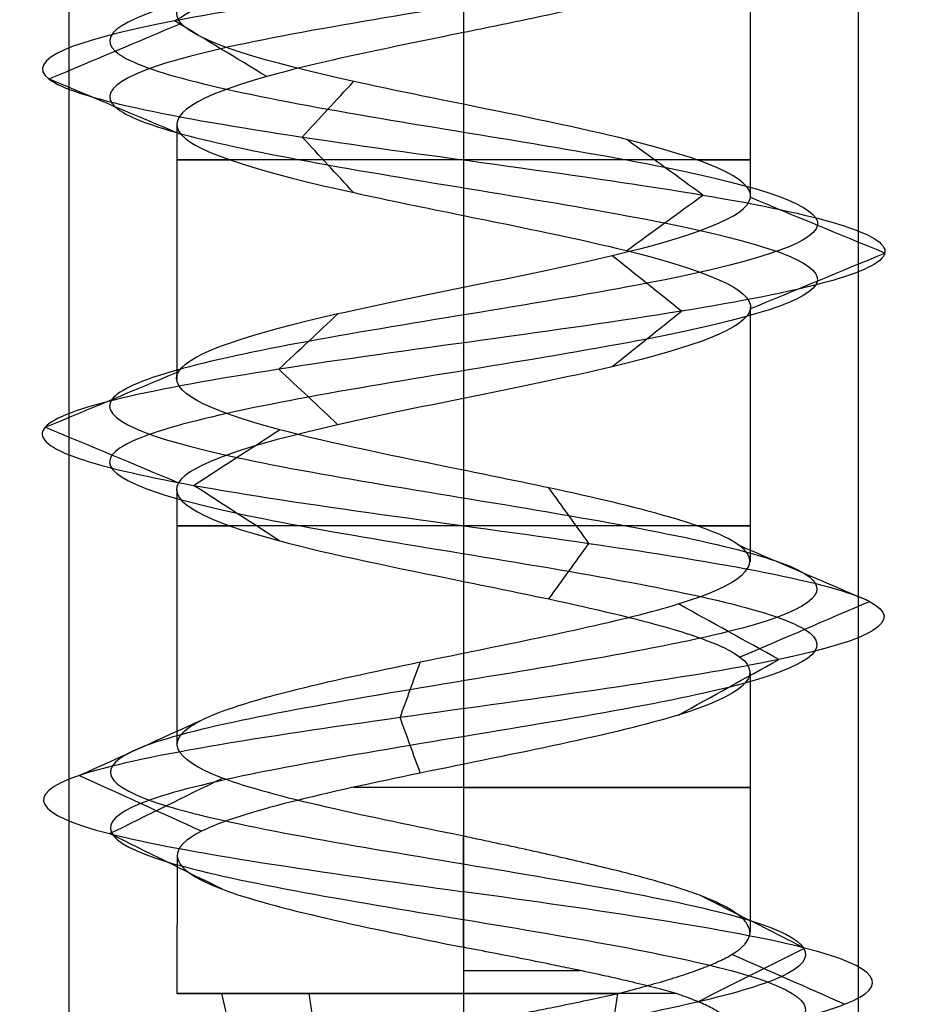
# Model space of a CAD drawing. Header units: millimetres. Extents: x -646 to 654, y -203 to 198.
# Tile 586 of 656: x 464.8 to 470.43, y 100.11 to 106.34. Entities that reach past the tile are written whole.
import ezdxf

# ---------------------------------------------------------------- set-up
doc = ezdxf.new("R2010")
doc.units = ezdxf.units.MM
doc.layers.add('Default', color=7, linetype='Continuous', true_color=0x000000)

msp = doc.modelspace()

# ---------------------------------------------------------------- linework, layer by layer
at = {"layer": 'Default', "color": 9, "true_color": 0xbebcba}
for p, q in [((469.4315, 106.8418, 881.3222), (469.4315, 105.2284, 881.3222)), ((467.6156, 106.2628, 879.5065), (467.6156, 104.6493, 879.511)), ((465.7998, 105.683, 881.3222), (465.7998, 104.0697, 881.3222)), ((469.4315, 104.5238, 881.3222), (469.4315, 102.9101, 881.3222)), ((467.6156, 103.9451, 879.511), (467.6156, 102.3315, 879.5056)), ((465.7998, 103.3668, 881.3222), (465.7998, 101.7513, 881.3222)), ((469.4315, 102.2061, 881.3222), (469.4315, 100.5633, 881.3222)), ((467.6156, 101.6257, 879.5063), (467.6156, 100.1747, 879.5063)), ((465.8024, 101.0473, 881.3222), (465.7998, 100.1747, 881.3222)), ((466.1502, 99.8863, 882.2577), (466.085, 100.1747, 882.2993)), ((466.6801, 99.8863, 879.8567), (466.6386, 100.1747, 879.7916)), ((468.5511, 99.8863, 882.7877), (468.5927, 100.1747, 882.8528))]:
    msp.add_line(p, q, dxfattribs=at)
at = {"layer": 'Default', "color": 9, "true_color": 0xbebcba, "extrusion": (0, 1, 0)}
for centre, start, end in [((-467.6156, 881.3222, 105.4562), 270, 35.22391), ((-467.6156, 881.3222, 105.4562), 144.57457, 270), ((-467.6156, 881.3222, 103.138), 270, 35.45273), ((-467.6156, 881.3222, 103.138), 144.64815, 270), ((-467.6156, 881.3222, 101.4803), 90, 292.56747), ((-467.6156, 881.3222, 100.3213), 90, 113.99405)]:
    msp.add_arc(centre, 1.8159, start, end, dxfattribs=at)
at = {"layer": 'Default', "color": 9, "true_color": 0xbebcba, "extrusion": (0, -1, 0)}
for start, end in [(90, 180), (180, 302.62669), (42.04486, 90)]:
    msp.add_arc((467.6156, 881.3222, -100.1747), 1.8159, start, end, dxfattribs=at)
at = {"layer": 'Default', "color": 9, "true_color": 0xbebcba}
for points, degree in [([(467.6156, 139.246, 879.0826), (466.8714, 139.1234, 879.0826), (465.3958, 138.8782, 879.8829), (465.201, 138.5104, 882.4095), (467.2181, 138.1427, 883.938), (469.5963, 137.7749, 883.0775), (470.1651, 137.4071, 880.6114), (468.4029, 137.0393, 878.7956), (465.9213, 136.6715, 879.2891), (464.9884, 136.3037, 881.6412), (466.4571, 135.936, 883.7017), (468.9848, 135.5682, 883.5871), (470.261, 135.2004, 881.4021), (469.119, 134.8326, 879.1442), (466.6029, 134.4648, 878.8771), (465.0125, 134.097, 880.8452), (465.8016, 133.7292, 883.2493), (468.249, 133.3615, 883.8918), (470.1174, 132.9937, 882.1855), (469.6989, 132.6259, 879.69), (467.3761, 132.2581, 878.6865), (465.2723, 131.8903, 880.0923), (465.3105, 131.5225, 882.6223), (467.4558, 131.1548, 883.9639), (469.7473, 130.787, 882.8907), (470.0902, 130.4192, 880.3837), (468.1711, 130.0514, 878.7346), (465.7443, 129.6836, 879.4508), (465.0281, 129.3158, 881.8777), (466.6772, 128.948, 883.7968), (469.1841, 128.5803, 883.4539), (470.2573, 128.2125, 881.1624), (468.9158, 127.8447, 879.017), (466.3857, 127.4769, 878.9788), (464.98, 127.1091, 881.0827), (465.9835, 126.7413, 883.4055), (468.4789, 126.3736, 883.824), (470.1853, 126.0058, 881.9556), (469.5427, 125.638, 879.5082), (467.1386, 125.2702, 878.719), (465.1706, 124.9024, 880.3094), (465.4376, 124.5346, 882.8256), (467.6956, 124.1669, 883.9675), (469.8805, 123.7991, 882.6914), (469.9951, 123.4313, 880.1636), (467.9346, 123.0635, 878.695), (465.5826, 122.6957, 879.6279), (465.0889, 122.3279, 882.1096), (466.905, 121.9601, 883.8715), (469.3706, 121.5924, 883.3032), (470.232, 121.2246, 880.924), (468.7018, 120.8568, 878.9088), (466.1787, 120.489, 879.0997), (464.9691, 120.1212, 881.3222), (466.1787, 119.7534, 883.5447), (468.7018, 119.3857, 883.7356), (470.232, 119.0179, 881.7204), (469.3706, 118.6501, 879.3413), (466.905, 118.2823, 878.7729), (465.0889, 117.9145, 880.5349), (465.5826, 117.5467, 883.0166), (467.9346, 117.179, 883.9494), (469.9951, 116.8112, 882.4808), (469.8805, 116.4434, 879.9531), (467.6956, 116.0756, 878.6769), (465.4376, 115.7078, 879.8188), (465.1706, 115.34, 882.335), (467.1386, 114.9722, 883.9254), (469.5427, 114.6045, 883.1362), (470.1853, 114.2367, 880.6889), (468.4789, 113.8689, 878.8205), (465.9835, 113.5011, 879.2389), (464.98, 113.1333, 881.5617), (466.3857, 112.7655, 883.6656), (468.9158, 112.3978, 883.6274), (470.2573, 112.03, 881.482), (469.1841, 111.6622, 879.1906), (466.6772, 111.2944, 878.8477), (465.0281, 110.9266, 880.7668), (465.7443, 110.5588, 883.1936), (468.1711, 110.1911, 883.9098), (470.0902, 109.8233, 882.2607), (469.7473, 109.4555, 879.7537), (467.4558, 109.0877, 878.6805), (465.3105, 108.7199, 880.0221), (465.2723, 108.3521, 882.5521), (467.3761, 107.9843, 883.9579), (469.6989, 107.6166, 882.9544), (470.1174, 107.2488, 880.4589), (468.249, 106.881, 878.7526), (465.8016, 106.5132, 879.3952), (465.0125, 106.1454, 881.7993), (466.6029, 105.7776, 883.7673), (469.119, 105.4099, 883.5003), (470.261, 105.0421, 881.2423), (468.9848, 104.6743, 879.0574), (466.4571, 104.3065, 878.9428), (464.9884, 103.9387, 881.0032), (465.9213, 103.5709, 883.3553), (468.4029, 103.2031, 883.8488), (470.1651, 102.8354, 882.033), (469.5963, 102.4676, 879.567), (467.2181, 102.0998, 878.7064), (465.201, 101.732, 880.2349), (465.3958, 101.3642, 882.7615), (466.8714, 101.119, 883.5619), (467.6156, 100.9964, 883.5619)], 3), ([(467.6156, 139.0695, 878.6563), (466.7298, 138.9469, 878.6563), (464.9734, 138.7017, 879.609), (464.7414, 138.3339, 882.6164), (467.1424, 137.9661, 884.4359), (469.9732, 137.5983, 883.4115), (470.6503, 137.2305, 880.4761), (468.5527, 136.8628, 878.3148), (465.5989, 136.495, 878.9022), (464.4884, 136.1272, 881.702), (466.2366, 135.7594, 884.1545), (469.2453, 135.3916, 884.0181), (470.7644, 135.0238, 881.4174), (469.4052, 134.656, 878.7297), (466.4101, 134.2883, 878.4118), (464.517, 133.9205, 880.7544), (465.4564, 133.5527, 883.616), (468.3695, 133.1849, 884.3809), (470.5935, 132.8171, 882.3498), (470.0954, 132.4493, 879.3794), (467.3306, 132.0816, 878.1849), (464.8263, 131.7138, 879.8582), (464.8718, 131.346, 882.8698), (467.4254, 130.9782, 884.4667), (470.153, 130.6104, 883.1892), (470.5611, 130.2426, 880.2051), (468.2768, 129.8749, 878.2422), (465.3881, 129.5071, 879.0947), (464.5356, 129.1393, 881.9834), (466.4986, 128.7715, 884.2677), (469.4826, 128.4037, 883.8595), (470.7601, 128.0359, 881.132), (469.1632, 127.6681, 878.5783), (466.1517, 127.3004, 878.5329), (464.4784, 126.9326, 881.0371), (465.6729, 126.5648, 883.802), (468.6432, 126.197, 884.3001), (470.6743, 125.8292, 882.0761), (469.9094, 125.4614, 879.163), (467.0478, 125.0937, 878.2236), (464.7052, 124.7259, 880.1167), (465.0231, 124.3581, 883.1117), (467.7108, 123.9903, 884.471), (470.3115, 123.6225, 882.9519), (470.4479, 123.2547, 879.9432), (467.9954, 122.887, 878.195), (465.1957, 122.5192, 879.3054), (464.6081, 122.1514, 882.2594), (466.7697, 121.7836, 884.3567), (469.7046, 121.4158, 883.6802), (470.73, 121.048, 880.8482), (468.9085, 120.6802, 878.4496), (465.9052, 120.3125, 878.6768), (464.4654, 119.9447, 881.3222), (465.9052, 119.5769, 883.9676), (468.9085, 119.2091, 884.1949), (470.73, 118.8413, 881.7962), (469.7046, 118.4735, 878.9643), (466.7697, 118.1058, 878.2877), (464.6081, 117.738, 880.385), (465.1957, 117.3702, 883.339), (467.9954, 117.0024, 884.4494), (470.4479, 116.6346, 882.7013), (470.3115, 116.2668, 879.6925), (467.7108, 115.899, 878.1735), (465.0231, 115.5313, 879.5327), (464.7052, 115.1635, 882.5277), (467.0478, 114.7957, 884.4208), (469.9094, 114.4279, 883.4814), (470.6743, 114.0601, 880.5683), (468.6432, 113.6923, 878.3443), (465.6729, 113.3246, 878.8424), (464.4784, 112.9568, 881.6073), (466.1517, 112.589, 884.1116), (469.1632, 112.2212, 884.0661), (470.7601, 111.8534, 881.5124), (469.4826, 111.4856, 878.7849), (466.4986, 111.1179, 878.3767), (464.5356, 110.7501, 880.661), (465.3881, 110.3823, 883.5497), (468.2768, 110.0145, 884.4022), (470.5611, 109.6467, 882.4393), (470.153, 109.2789, 879.4552), (467.4254, 108.9111, 878.1778), (464.8718, 108.5434, 879.7747), (464.8263, 108.1756, 882.7862), (467.3306, 107.8078, 884.4595), (470.0954, 107.44, 883.265), (470.5935, 107.0722, 880.2946), (468.3695, 106.7044, 878.2636), (465.4564, 106.3367, 879.0284), (464.517, 105.9689, 881.8901), (466.4101, 105.6011, 884.2326), (469.4052, 105.2333, 883.9148), (470.7644, 104.8655, 881.2271), (469.2453, 104.4977, 878.6263), (466.2366, 104.13, 878.4899), (464.4884, 103.7622, 880.9425), (465.5989, 103.3944, 883.7422), (468.5527, 103.0266, 884.3297), (470.6503, 102.6588, 882.1683), (469.9732, 102.291, 879.2329), (467.1424, 101.9232, 878.2086), (464.7414, 101.5555, 880.028), (464.9734, 101.1877, 883.0354), (466.7298, 100.9425, 883.9881), (467.6156, 100.8199, 883.9881)], 3), ([(467.6156, 138.8929, 879.0826), (466.8714, 138.7703, 879.0826), (465.3959, 138.5251, 879.8829), (465.201, 138.1573, 882.4095), (467.2181, 137.7895, 883.938), (469.5962, 137.4218, 883.0775), (470.1651, 137.054, 880.6114), (468.4029, 136.6862, 878.7956), (465.9214, 136.3184, 879.2891), (464.9884, 135.9506, 881.6412), (466.4571, 135.5828, 883.7016), (468.9848, 135.2151, 883.587), (470.2609, 134.8473, 881.4021), (469.119, 134.4795, 879.1442), (466.6029, 134.1117, 878.8772), (465.0125, 133.7439, 880.8452), (465.8017, 133.3761, 883.2492), (468.249, 133.0084, 883.8918), (470.1174, 132.6406, 882.1855), (469.6989, 132.2728, 879.6901), (467.3761, 131.905, 878.6866), (465.2723, 131.5372, 880.0923), (465.3105, 131.1694, 882.6223), (467.4558, 130.8016, 883.9639), (469.7473, 130.4339, 882.8907), (470.0902, 130.0661, 880.3838), (468.1711, 129.6983, 878.7347), (465.7443, 129.3305, 879.4509), (465.0281, 128.9627, 881.8777), (466.6772, 128.5949, 883.7967), (469.1841, 128.2272, 883.4538), (470.2573, 127.8594, 881.1624), (468.9157, 127.4916, 879.0171), (466.3857, 127.1238, 878.9789), (464.98, 126.756, 881.0827), (465.9835, 126.3882, 883.4055), (468.4789, 126.0204, 883.8239), (470.1852, 125.6527, 881.9556), (469.5427, 125.2849, 879.5082), (467.1386, 124.9171, 878.7191), (465.1706, 124.5493, 880.3094), (465.4376, 124.1815, 882.8256), (467.6956, 123.8137, 883.9675), (469.8805, 123.446, 882.6913), (469.9951, 123.0782, 880.1637), (467.9346, 122.7104, 878.695), (465.5826, 122.3426, 879.6279), (465.089, 121.9748, 882.1096), (466.905, 121.607, 883.8715), (469.3706, 121.2393, 883.3031), (470.232, 120.8715, 880.924), (468.7018, 120.5037, 878.9089), (466.1787, 120.1359, 879.0998), (464.9691, 119.7681, 881.3222), (466.1787, 119.4003, 883.5447), (468.7018, 119.0325, 883.7356), (470.232, 118.6648, 881.7204), (469.3706, 118.297, 879.3413), (466.905, 117.9292, 878.7729), (465.089, 117.5614, 880.5349), (465.5826, 117.1936, 883.0165), (467.9346, 116.8258, 883.9494), (469.9951, 116.4581, 882.4808), (469.8805, 116.0903, 879.9531), (467.6956, 115.7225, 878.6769), (465.4376, 115.3547, 879.8188), (465.1706, 114.9869, 882.335), (467.1386, 114.6191, 883.9254), (469.5427, 114.2514, 883.1362), (470.1852, 113.8836, 880.6889), (468.4789, 113.5158, 878.8205), (465.9835, 113.148, 879.2389), (464.98, 112.7802, 881.5617), (466.3857, 112.4124, 883.6656), (468.9157, 112.0446, 883.6274), (470.2573, 111.6769, 881.482), (469.1841, 111.3091, 879.1906), (466.6772, 110.9413, 878.8477), (465.0281, 110.5735, 880.7668), (465.7443, 110.2057, 883.1936), (468.1711, 109.8379, 883.9098), (470.0902, 109.4702, 882.2607), (469.7473, 109.1024, 879.7537), (467.4558, 108.7346, 878.6805), (465.3105, 108.3668, 880.0221), (465.2723, 107.999, 882.5521), (467.3761, 107.6312, 883.9579), (469.6989, 107.2635, 882.9544), (470.1174, 106.8957, 880.4589), (468.249, 106.5279, 878.7526), (465.8017, 106.1601, 879.3952), (465.0125, 105.7923, 881.7993), (466.6029, 105.4245, 883.7673), (469.119, 105.0567, 883.5002), (470.2609, 104.689, 881.2423), (468.9848, 104.3212, 879.0574), (466.4571, 103.9534, 878.9428), (464.9884, 103.5856, 881.0032), (465.9214, 103.2178, 883.3553), (468.4029, 102.85, 883.8488), (470.1651, 102.4823, 882.033), (469.5962, 102.1145, 879.567), (467.2181, 101.7467, 878.7064), (465.201, 101.3789, 880.2349), (465.3959, 101.0111, 882.7615), (466.8714, 100.7659, 883.5618), (467.6156, 100.6433, 883.5618)], 3), ([(467.6156, 107.4223, 883.1381), (467.6156, 106.6153, 883.1381), (467.6156, 105.8083, 883.1381)], 2), ([(465.7854, 106.3367, 879.3779), (465.9801, 106.4541, 879.5847), (466.1747, 106.5716, 879.7915), (466.3694, 106.689, 879.9983)], 3), ([(464.9891, 105.9689, 881.8035), (465.2684, 106.0863, 881.7524), (465.5478, 106.2037, 881.7012), (465.8271, 106.3212, 881.65)], 3), ([(466.3689, 105.9846, 879.9978), (466.1744, 106.1019, 879.7912), (465.9799, 106.2193, 879.5845), (465.7854, 106.3367, 879.3779)], 3), ([(465.8259, 105.6171, 881.6502), (465.547, 105.7343, 881.7013), (465.268, 105.8516, 881.7524), (464.9891, 105.9689, 881.8035)], 3), ([(466.5938, 105.6011, 883.7892), (466.7022, 105.7183, 883.5274), (466.8107, 105.8355, 883.2656), (466.9191, 105.9526, 883.0038)], 3), ([(466.9189, 105.2497, 883.0042), (466.8106, 105.3668, 883.2659), (466.7022, 105.484, 883.5275), (466.5938, 105.6011, 883.7892)], 3), ([(469.1325, 105.2333, 883.5198), (468.9717, 105.3504, 883.2868), (468.8108, 105.4675, 883.0537), (468.65, 105.5846, 882.8207)], 3), ([(468.65, 104.8821, 882.8208), (468.8109, 104.9991, 883.0538), (468.9717, 105.1162, 883.2868), (469.1325, 105.2333, 883.5198)], 3), ([(470.2847, 104.8655, 881.2416), (470.0016, 104.9826, 881.2501), (469.7185, 105.0997, 881.2587), (469.4355, 105.2169, 881.2672)], 3), ([(467.6156, 105.1041, 883.1381), (467.6156, 104.2971, 883.1381), (467.6156, 103.4901, 883.1381)], 2), ([(469.4355, 104.5142, 881.2672), (469.7186, 104.6313, 881.2587), (470.0016, 104.7484, 881.2501), (470.2847, 104.8655, 881.2416)], 3), ([(468.9971, 104.4977, 879.0371), (468.8505, 104.6149, 879.2794), (468.704, 104.732, 879.5218), (468.5575, 104.8491, 879.7642)], 3), ([(468.5575, 104.1463, 879.7642), (468.704, 104.2635, 879.5218), (468.8505, 104.3806, 879.2794), (468.9971, 104.4977, 879.0371)], 3), ([(466.4467, 104.13, 878.9214), (466.5707, 104.2471, 879.1761), (466.6947, 104.3642, 879.4308), (466.8187, 104.4814, 879.6855)], 3), ([(464.9648, 103.7622, 881.0003), (465.2461, 103.8793, 881.0345), (465.5274, 103.9965, 881.0686), (465.8086, 104.1137, 881.1028)], 3), ([(466.8188, 103.7785, 879.6856), (466.6947, 103.8956, 879.4309), (466.5707, 104.0128, 879.1761), (466.4467, 104.13, 878.9214)], 3), ([(465.8088, 103.4106, 881.1028), (465.5275, 103.5278, 881.0687), (465.2461, 103.645, 881.0345), (464.9648, 103.7622, 881.0003)], 3), ([(465.9061, 103.3944, 883.3735), (466.0875, 103.5116, 883.1558), (466.269, 103.6288, 882.9381), (466.4504, 103.7459, 882.7204)], 3), ([(466.4505, 103.0428, 882.7203), (466.269, 103.16, 882.938), (466.0876, 103.2772, 883.1558), (465.9061, 103.3944, 883.3735)], 3), ([(468.41, 103.0266, 883.8715), (468.3257, 103.1438, 883.601), (468.2414, 103.261, 883.3304), (468.1571, 103.3782, 883.0598)], 3), ([(468.157, 102.6749, 883.0596), (468.2413, 102.7921, 883.3302), (468.3257, 102.9094, 883.6009), (468.41, 103.0266, 883.8715)], 3), ([(470.1879, 102.6588, 882.0393), (469.9148, 102.776, 881.9632), (469.6417, 102.8933, 881.887), (469.3686, 103.0105, 881.8109)], 3), ([(467.6156, 102.786, 883.1381), (467.6156, 101.979, 883.1381), (467.6156, 101.172, 883.1381)], 2), ([(469.6143, 102.291, 879.5514), (469.402, 102.4083, 879.7395), (469.1898, 102.5255, 879.9275), (468.9776, 102.6428, 880.1155)], 3), ([(469.3685, 102.3071, 881.8109), (469.6416, 102.4243, 881.887), (469.9147, 102.5416, 881.9632), (470.1879, 102.6588, 882.0393)], 3), ([(467.2141, 101.9232, 878.6825), (467.2567, 102.0405, 878.9629), (467.2994, 102.1578, 879.2432), (467.342, 102.2751, 879.5236)], 3), ([(468.9775, 101.9392, 880.1156), (469.1897, 102.0565, 879.9275), (469.402, 102.1738, 879.7395), (469.6143, 102.291, 879.5514)], 3), ([(465.1803, 101.5555, 880.226), (465.439, 101.6728, 880.3425), (465.6977, 101.7901, 880.4589), (465.9564, 101.9074, 880.5754)], 3), ([(467.342, 101.5714, 879.5237), (467.2994, 101.6887, 879.2433), (467.2567, 101.806, 878.9629), (467.2141, 101.9232, 878.6825)], 3), ([(465.9565, 101.2035, 880.5754), (465.6977, 101.3208, 880.4589), (465.439, 101.4381, 880.3425), (465.1803, 101.5555, 880.226)], 3), ([(465.3738, 101.1877, 882.7724), (465.612, 101.305, 882.6183), (465.8502, 101.4223, 882.4642), (466.0885, 101.5397, 882.3101)], 3), ([(466.0885, 100.8357, 882.3101), (465.8503, 100.953, 882.4642), (465.6121, 101.0703, 882.6183), (465.3738, 101.1877, 882.7724)], 3), ([(467.6156, 100.8199, 883.9881), (467.6156, 100.9959, 883.5631), (467.6156, 101.172, 883.1381)], 2), ([(467.6156, 96.1836, 883.4188), (466.9401, 96.3025, 883.4334), (465.5664, 96.5402, 882.7588), (465.2194, 96.8969, 880.4314), (466.976, 97.2535, 878.7955), (469.3653, 97.6101, 879.3216), (470.3071, 97.9668, 881.6321), (468.9132, 98.3234, 883.7585), (466.324, 98.6801, 883.8195), (464.7757, 99.0367, 881.684), (465.671, 99.3933, 879.1521), (468.3084, 99.75, 878.4394), (470.4313, 100.1066, 880.2362), (470.1472, 100.4633, 883.052), (468.4746, 100.701, 883.9735), (467.6156, 100.8199, 883.9881)], 3), ([(467.6156, 100.4678, 883.1381), (467.6156, 100.6439, 883.5631), (467.6156, 100.8199, 883.9881)], 2), ([(469.7764, 100.4633, 882.813), (469.555, 100.5746, 882.6603), (469.3336, 100.6859, 882.5075), (469.1122, 100.7972, 882.3547)], 3), ([(467.6156, 100.4678, 883.1381), (467.6156, 100.3213, 883.1381), (467.6156, 100.1747, 883.1381)], 2), ([(469.0997, 100.1231, 882.3461), (469.3253, 100.2365, 882.5017), (469.5508, 100.3499, 882.6574), (469.7764, 100.4633, 882.813)], 3), ([(470.0301, 100.1066, 880.406), (469.7922, 100.2118, 880.4963), (469.5543, 100.3171, 880.5865), (469.3164, 100.4223, 880.6768)], 3)]:
    msp.add_open_spline(points, degree=degree, dxfattribs=at)
at = {"layer": 'Default'}
for points in [[(465.1156, 134.3403, 881.3222), (465.1156, 111.8403, 881.3222), (465.1156, 89.3403, 881.3222)], [(467.6156, 134.3403, 883.8222), (467.6156, 111.8403, 883.8222), (467.6156, 89.3403, 883.8222)], [(467.6156, 134.3403, 878.8222), (467.6156, 111.8403, 878.8222), (467.6156, 89.3403, 878.8222)], [(470.1156, 134.3403, 881.3222), (470.1156, 111.8403, 881.3222), (470.1156, 89.3403, 881.3222)]]:
    msp.add_open_spline(points, degree=2, dxfattribs=at)
at = {"layer": 'Default', "color": 9, "true_color": 0xbebcba}
for points, knots in [([(467.6156, 107.4223, 883.1381), (468.1619, 107.3107, 883.1346), (469.3153, 107.0767, 882.5823), (469.6444, 106.7202, 880.6213), (468.5115, 106.4451, 879.5873), (467.7626, 106.2926, 879.505), (467.6156, 106.2628, 879.5065)], [-16.708333, -16.708333, -16.708333, -16.708333, -14.299639, -11.648583, -8.997526, -8.351683, -8.351683, -8.351683, -8.351683]), ([(467.6156, 105.8083, 883.1381), (467.3772, 105.8566, 883.1392), (467.1391, 105.9049, 883.0954), (466.9205, 105.9532, 883.0047), (466.3655, 106.0758, 882.7746), (465.9357, 106.1984, 882.2425), (465.8273, 106.3209, 881.6514), (465.719, 106.4435, 881.0604), (465.9322, 106.5661, 880.4104), (466.3696, 106.6887, 879.9984), (466.7003, 106.7815, 879.6868), (467.1593, 106.8742, 879.5114), (467.6156, 106.9669, 879.5065)], [-15.618997, -15.618997, -15.618997, -15.618997, -14.672133, -14.672133, -14.672133, -12.185539, -12.185539, -12.185539, -9.698961, -9.698961, -9.698961, -7.818708, -7.818708, -7.818708, -7.818708]), ([(467.6156, 106.2628, 879.5065), (467.1593, 106.17, 879.5114), (466.0935, 105.9547, 879.9187), (465.5058, 105.6168, 881.7104), (466.5349, 105.3233, 882.9843), (467.3772, 105.1524, 883.1392), (467.6156, 105.1041, 883.1381)], [-8.351683, -8.351683, -8.351683, -8.351683, -6.346469, -3.695412, -1.044355, 0, 0, 0, 0]), ([(467.6156, 104.6493, 879.511), (467.9458, 104.7161, 879.5118), (468.2764, 104.783, 879.5981), (468.5566, 104.8498, 879.7676), (469.0706, 104.9724, 880.0784), (469.4156, 105.095, 880.669), (469.4337, 105.2176, 881.2694), (469.4519, 105.3402, 881.8698), (469.1432, 105.4628, 882.4801), (468.6489, 105.5854, 882.8214), (468.3496, 105.6596, 883.0281), (467.9822, 105.7339, 883.1361), (467.6156, 105.8083, 883.1381)], [-7.796549, -7.796549, -7.796549, -7.796549, -6.441264, -6.441264, -6.441264, -3.955263, -3.955263, -3.955263, -1.46928, -1.46928, -1.46928, 0, 0, 0, 0]), ([(467.6156, 105.1041, 883.1381), (467.9822, 105.0297, 883.1361), (468.9564, 104.8329, 882.8497), (469.7605, 104.5134, 881.2595), (468.8826, 104.2014, 879.7564), (467.9458, 104.012, 879.5118), (467.6156, 103.9451, 879.511)], [-16.672198, -16.672198, -16.672198, -16.672198, -15.070127, -12.424469, -9.778811, -8.336384, -8.336384, -8.336384, -8.336384]), ([(467.6156, 103.4901, 883.1381), (467.195, 103.5758, 883.1344), (466.7723, 103.6611, 882.9885), (466.4511, 103.7465, 882.7208), (465.9897, 103.8691, 882.3364), (465.7376, 103.9917, 881.7007), (465.81, 104.1142, 881.1045), (465.8824, 104.2368, 880.5083), (466.2793, 104.3594, 879.9515), (466.8194, 104.482, 879.6886), (467.065, 104.5378, 879.5691), (467.3402, 104.5935, 879.5103), (467.6156, 104.6493, 879.511)], [-15.595245, -15.595245, -15.595245, -15.595245, -13.898328, -13.898328, -13.898328, -11.412725, -11.412725, -11.412725, -8.927088, -8.927088, -8.927088, -7.796549, -7.796549, -7.796549, -7.796549]), ([(467.6156, 103.9451, 879.511), (467.3402, 103.8894, 879.5103), (466.4599, 103.711, 879.6983), (465.4854, 103.4101, 881.0651), (466.1653, 103.0796, 882.7789), (467.195, 102.8716, 883.1344), (467.6156, 102.786, 883.1381)], [-8.336384, -8.336384, -8.336384, -8.336384, -7.133153, -4.487495, -1.841837, 0, 0, 0, 0]), ([(467.6156, 102.3315, 879.5056), (468.1257, 102.4353, 879.5106), (468.6387, 102.5392, 879.7358), (468.9761, 102.6431, 880.1168), (469.3742, 102.7657, 880.5664), (469.5279, 102.8883, 881.233), (469.3665, 103.0109, 881.8116), (469.2052, 103.1335, 882.3903), (468.7289, 103.2561, 882.8811), (468.1553, 103.3787, 883.0599), (467.9815, 103.4158, 883.114), (467.7988, 103.453, 883.1396), (467.6156, 103.4901, 883.1381)], [-7.804039, -7.804039, -7.804039, -7.804039, -5.698096, -5.698096, -5.698096, -3.212039, -3.212039, -3.212039, -0.725837, -0.725837, -0.725837, 0, 0, 0, 0]), ([(467.6156, 102.786, 883.1381), (467.7988, 102.7488, 883.1396), (468.5845, 102.5891, 883.0299), (469.6815, 102.3067, 881.8995), (469.2205, 101.939, 879.8998), (467.2926, 101.5712, 879.2019), (465.9712, 101.274, 880.2033), (465.8012, 101.0993, 881.0652), (465.8024, 101.0473, 881.3222)], [-16.739226, -16.739226, -16.739226, -16.739226, -15.934456, -13.278713, -10.622971, -7.967228, -5.311485, -4.184629, -4.184629, -4.184629, -4.184629]), ([(467.6156, 101.172, 883.1381), (467.0122, 101.2946, 883.1382), (466.4139, 101.4172, 882.8138), (466.0884, 101.5398, 882.3102), (465.7629, 101.6624, 881.8066), (465.7101, 101.7849, 881.1238), (465.9563, 101.9075, 880.5759), (466.2024, 102.0301, 880.028), (466.7475, 102.1527, 879.6149), (467.3414, 102.2753, 879.5247), (467.432, 102.294, 879.511), (467.5238, 102.3127, 879.5047), (467.6156, 102.3315, 879.5056)], [-15.63889, -15.63889, -15.63889, -15.63889, -13.154993, -13.154993, -13.154993, -10.669229, -10.669229, -10.669229, -8.183317, -8.183317, -8.183317, -7.804039, -7.804039, -7.804039, -7.804039]), ([(468.5947, 100.1747, 879.7929), (468.6486, 100.1889, 879.8294), (468.701, 100.2026, 879.8674), (468.7513, 100.2164, 879.9078), (468.8026, 100.2304, 879.9492), (468.8517, 100.2444, 879.9931), (468.8984, 100.2584, 880.0394), (468.944, 100.272, 880.0846), (468.9872, 100.2857, 880.132), (469.028, 100.2994, 880.1817), (469.0452, 100.3052, 880.2027), (469.0621, 100.311, 880.2242), (469.0784, 100.3168, 880.246), (469.0896, 100.3208, 880.2609), (469.1005, 100.3248, 880.2759), (469.1112, 100.3288, 880.2912), (469.1172, 100.331, 880.2997), (469.1231, 100.3332, 880.3083), (469.129, 100.3354, 880.3169), (469.1672, 100.35, 880.3733), (469.2021, 100.3645, 880.4317), (469.2335, 100.3791, 880.4917), (469.2648, 100.3936, 880.5518), (469.2926, 100.4081, 880.6136), (469.3165, 100.4226, 880.6769), (469.3392, 100.4363, 880.737), (469.3585, 100.4501, 880.7984), (469.3743, 100.4639, 880.8609), (469.3807, 100.4694, 880.886), (469.3865, 100.475, 880.9112), (469.3917, 100.4805, 880.9366), (469.3942, 100.4831, 880.9484), (469.3965, 100.4856, 880.9601), (469.3987, 100.4882, 880.972), (469.4104, 100.5019, 881.0351), (469.4188, 100.5156, 881.0987), (469.4238, 100.5292, 881.1626), (469.429, 100.5432, 881.2279), (469.4307, 100.5571, 881.2934), (469.429, 100.5711, 881.3589), (469.4274, 100.5851, 881.4248), (469.4223, 100.5991, 881.4906), (469.4138, 100.6131, 881.5561), (469.4109, 100.618, 881.5787), (469.4075, 100.6228, 881.6013), (469.4038, 100.6277, 881.6238), (469.4015, 100.6307, 881.6376), (469.399, 100.6336, 881.6513), (469.3964, 100.6366, 881.6651), (469.3948, 100.6385, 881.6738), (469.3931, 100.6404, 881.6825), (469.3913, 100.6423, 881.6912), (469.3781, 100.6563, 881.7559), (469.3616, 100.6704, 881.8198), (469.3418, 100.6844, 881.8824), (469.3221, 100.6984, 881.9449), (469.2991, 100.7124, 882.0062), (469.2729, 100.7263, 882.066), (469.2507, 100.7381, 882.1165), (469.2263, 100.7499, 882.1659), (469.1995, 100.7617, 882.2141), (469.1861, 100.7677, 882.2382), (469.1722, 100.7736, 882.2619), (469.1576, 100.7795, 882.2854), (469.1475, 100.7836, 882.3017), (469.1371, 100.7877, 882.3179), (469.1264, 100.7919, 882.3339), (469.1217, 100.7937, 882.3408), (469.117, 100.7955, 882.3477), (469.1122, 100.7973, 882.3546), (469.0771, 100.8105, 882.4055), (469.0392, 100.8238, 882.4543), (468.9988, 100.837, 882.5009), (468.9562, 100.8509, 882.5501), (468.9109, 100.8648, 882.5968), (468.8632, 100.8788, 882.6411), (468.8214, 100.891, 882.6798), (468.7778, 100.9031, 882.7166), (468.7324, 100.9153, 882.7514), (468.7086, 100.9217, 882.7697), (468.6844, 100.9281, 882.7874), (468.6597, 100.9346, 882.8045), (468.6479, 100.9376, 882.8127), (468.6361, 100.9407, 882.8207), (468.6241, 100.9437, 882.8286), (468.6143, 100.9462, 882.8351), (468.6045, 100.9487, 882.8414), (468.5946, 100.9512, 882.8477), (468.5392, 100.9652, 882.8828), (468.4821, 100.9791, 882.915), (468.4236, 100.9931, 882.9441), (468.3646, 101.0071, 882.9735), (468.3042, 101.0211, 882.9997), (468.2426, 101.0351, 883.0227), (468.2149, 101.0414, 883.0331), (468.187, 101.0477, 883.0427), (468.1589, 101.054, 883.0517), (468.1433, 101.0575, 883.0567), (468.1276, 101.061, 883.0615), (468.1119, 101.0645, 883.0661), (468.0487, 101.0785, 883.0845), (467.9848, 101.0926, 883.0995), (467.9202, 101.1066, 883.111), (467.8568, 101.1203, 883.1223), (467.7929, 101.1341, 883.1301), (467.7286, 101.1478, 883.1344), (467.6911, 101.1559, 883.1368), (467.6534, 101.1639, 883.1381), (467.6156, 101.172, 883.1381)], [-6.181307, -6.181307, -6.181307, -6.181307, -5.924028, -5.924028, -5.924028, -5.662736, -5.662736, -5.662736, -5.407884, -5.407884, -5.407884, -5.299659, -5.299659, -5.299659, -5.225807, -5.225807, -5.225807, -5.184377, -5.184377, -5.184377, -4.914555, -4.914555, -4.914555, -4.645658, -4.645658, -4.645658, -4.390152, -4.390152, -4.390152, -4.287338, -4.287338, -4.287338, -4.239657, -4.239657, -4.239657, -3.984911, -3.984911, -3.984911, -3.724871, -3.724871, -3.724871, -3.463029, -3.463029, -3.463029, -3.372455, -3.372455, -3.372455, -3.317001, -3.317001, -3.317001, -3.281809, -3.281809, -3.281809, -3.020125, -3.020125, -3.020125, -2.760403, -2.760403, -2.760403, -2.541529, -2.541529, -2.541529, -2.43206, -2.43206, -2.43206, -2.355698, -2.355698, -2.355698, -2.32245, -2.32245, -2.32245, -2.077141, -2.077141, -2.077141, -1.818817, -1.818817, -1.818817, -1.592223, -1.592223, -1.592223, -1.473045, -1.473045, -1.473045, -1.416164, -1.416164, -1.416164, -1.369629, -1.369629, -1.369629, -1.109637, -1.109637, -1.109637, -0.848334, -0.848334, -0.848334, -0.731118, -0.731118, -0.731118, -0.666047, -0.666047, -0.666047, -0.405323, -0.405323, -0.405323, -0.149658, -0.149658, -0.149658, 0, 0, 0, 0]), ([(467.6156, 100.9959, 883.5631), (468.3377, 100.8771, 883.5485), (469.7384, 100.6393, 882.7694), (469.9662, 100.2827, 880.4126), (468.1895, 99.926, 878.9222), (466.0007, 99.5694, 879.5242), (465.2693, 99.2127, 881.624), (466.5551, 98.8561, 883.3792), (468.6821, 98.4995, 883.3183), (469.8135, 98.1428, 881.5722), (469.0356, 97.7862, 879.6938), (467.0949, 97.4295, 879.2782), (465.9418, 97.138, 880.3652), (465.8572, 96.9653, 881.1985), (465.8836, 96.9115, 881.4516)], [0, 0, 0, 0, 0.966644, 1.933288, 2.899932, 3.866576, 4.833219, 5.799863, 6.766507, 7.733151, 8.699795, 9.666439, 10.633083, 11.070576, 11.070576, 11.070576, 11.070576]), ([(465.8024, 101.0473, 881.3222), (465.804, 100.9768, 881.671), (466.0695, 100.7836, 882.627), (467.0122, 100.5904, 883.1382), (467.6156, 100.4678, 883.1381)], [-4.184629, -4.184629, -4.184629, -4.184629, -2.655743, 0, 0, 0, 0]), ([(467.6156, 100.6439, 883.5631), (468.3377, 100.525, 883.5485), (469.7384, 100.2872, 882.7694), (469.9662, 99.9306, 880.4126), (468.1895, 99.5739, 878.9222), (466.0007, 99.2173, 879.5242), (465.2693, 98.8607, 881.624), (466.5551, 98.504, 883.3792), (468.6821, 98.1474, 883.3183), (469.8135, 97.7907, 881.5722), (469.0356, 97.4341, 879.6938), (467.0949, 97.0775, 879.2782), (465.937, 96.7847, 880.3697), (465.856, 96.6108, 881.2102), (465.8855, 96.5558, 881.4687)], [0, 0, 0, 0, 0.966644, 1.933288, 2.899932, 3.866576, 4.833219, 5.799863, 6.766507, 7.733151, 8.699795, 9.666439, 10.633083, 11.080428, 11.080428, 11.080428, 11.080428]), ([(468.9642, 100.1747, 882.5383), (468.9246, 100.1861, 882.5816), (468.8829, 100.1974, 882.6228), (468.8392, 100.2087, 882.6619), (468.7912, 100.2212, 882.7049), (468.7409, 100.2337, 882.7455), (468.6885, 100.2462, 882.7834), (468.6733, 100.2498, 882.7943), (468.658, 100.2534, 882.8051), (468.6425, 100.257, 882.8156), (468.6018, 100.2665, 882.8432), (468.5601, 100.2759, 882.8692), (468.5174, 100.2854, 882.8935), (468.4618, 100.2978, 882.9252), (468.4046, 100.3101, 882.9541), (468.3461, 100.3224, 882.9801), (468.3357, 100.3246, 882.9847), (468.3253, 100.3268, 882.9892), (468.3148, 100.329, 882.9936), (468.2739, 100.3376, 883.0109), (468.2326, 100.3461, 883.0266), (468.1907, 100.3546, 883.0409), (468.1285, 100.3673, 883.0621), (468.0652, 100.38, 883.0801), (468.0013, 100.3927, 883.0945), (467.9375, 100.4053, 883.1089), (467.8731, 100.4179, 883.1198), (467.8082, 100.4305, 883.1272), (467.7444, 100.4429, 883.1344), (467.6801, 100.4554, 883.1381), (467.6156, 100.4678, 883.1381)], [0, 0, 0, 0, 0.2318, 0.2318, 0.2318, 0.487226, 0.487226, 0.487226, 0.561205, 0.561205, 0.561205, 0.755525, 0.755525, 0.755525, 1.008771, 1.008771, 1.008771, 1.053676, 1.053676, 1.053676, 1.228722, 1.228722, 1.228722, 1.488518, 1.488518, 1.488518, 1.746878, 1.746878, 1.746878, 2.001329, 2.001329, 2.001329, 2.001329]), ([(467.1739, 99.8863, 879.6407), (467.2347, 99.8991, 879.6216), (467.2955, 99.9116, 879.6056), (467.3568, 99.924, 879.5928), (467.4193, 99.9367, 879.5797), (467.4823, 99.9493, 879.57), (467.5456, 99.9619, 879.5636), (467.6084, 99.9743, 879.5572), (467.6715, 99.9868, 879.5542), (467.7347, 99.9992, 879.5547), (467.7605, 100.0043, 879.5548), (467.7864, 100.0094, 879.5556), (467.8123, 100.0145, 879.5569), (467.8278, 100.0176, 879.5577), (467.8434, 100.0207, 879.5587), (467.859, 100.0237, 879.56), (467.8713, 100.0262, 879.5609), (467.8836, 100.0286, 879.562), (467.8959, 100.031, 879.5633), (467.9454, 100.0408, 879.5683), (467.9945, 100.0505, 879.5755), (468.0433, 100.0602, 879.5848), (468.0914, 100.0698, 879.5941), (468.1392, 100.0794, 879.6056), (468.1864, 100.0889, 879.6191), (468.2012, 100.0919, 879.6233), (468.216, 100.0949, 879.6277), (468.2307, 100.0979, 879.6324), (468.2422, 100.1003, 879.636), (468.2535, 100.1026, 879.6397), (468.2649, 100.1049, 879.6435), (468.325, 100.1172, 879.6638), (468.384, 100.1295, 879.6874), (468.4417, 100.1417, 879.7141), (468.4933, 100.1526, 879.7379), (468.5439, 100.1635, 879.7642), (468.5947, 100.1747, 879.7929)], [-1.942116, -1.942116, -1.942116, -1.942116, -1.692357, -1.692357, -1.692357, -1.440121, -1.440121, -1.440121, -1.190179, -1.190179, -1.190179, -1.087809, -1.087809, -1.087809, -1.025997, -1.025997, -1.025997, -0.977145, -0.977145, -0.977145, -0.780579, -0.780579, -0.780579, -0.586428, -0.586428, -0.586428, -0.525408, -0.525408, -0.525408, -0.478054, -0.478054, -0.478054, -0.22688, -0.22688, -0.22688, 0, 0, 0, 0]), ([(469.3556, 99.9268, 881.5046), (469.3528, 99.9384, 881.5565), (469.3482, 99.9498, 881.6074), (469.3414, 99.9612, 881.658), (469.333, 99.9754, 881.721), (469.3214, 99.9895, 881.7836), (469.3065, 100.0036, 881.8454), (469.2916, 100.0177, 881.9074), (469.2733, 100.0318, 881.9686), (469.2519, 100.0459, 882.0287), (469.2481, 100.0483, 882.0392), (469.2442, 100.0508, 882.0497), (469.2403, 100.0533, 882.0602), (469.2356, 100.0562, 882.0726), (469.2307, 100.0591, 882.085), (469.2257, 100.0621, 882.0973), (469.2149, 100.0685, 882.1241), (469.2033, 100.0748, 882.1506), (469.1912, 100.0812, 882.1768), (469.1641, 100.0953, 882.2352), (469.1337, 100.1094, 882.2919), (469.1002, 100.1235, 882.3466), (469.0922, 100.1268, 882.3597), (469.0841, 100.1301, 882.3726), (469.0758, 100.1335, 882.3854), (469.0416, 100.1472, 882.4379), (469.0045, 100.1608, 882.4885), (468.9642, 100.1747, 882.5383)], [0, 0, 0, 0, 0.2043, 0.2043, 0.2043, 0.45721, 0.45721, 0.45721, 0.711007, 0.711007, 0.711007, 0.755498, 0.755498, 0.755498, 0.808326, 0.808326, 0.808326, 0.923243, 0.923243, 0.923243, 1.178741, 1.178741, 1.178741, 1.239432, 1.239432, 1.239432, 1.490427, 1.490427, 1.490427, 1.490427])]:
    msp.add_open_spline(points, degree=3, knots=knots, dxfattribs=at)

doc.saveas('drawing.dxf')
